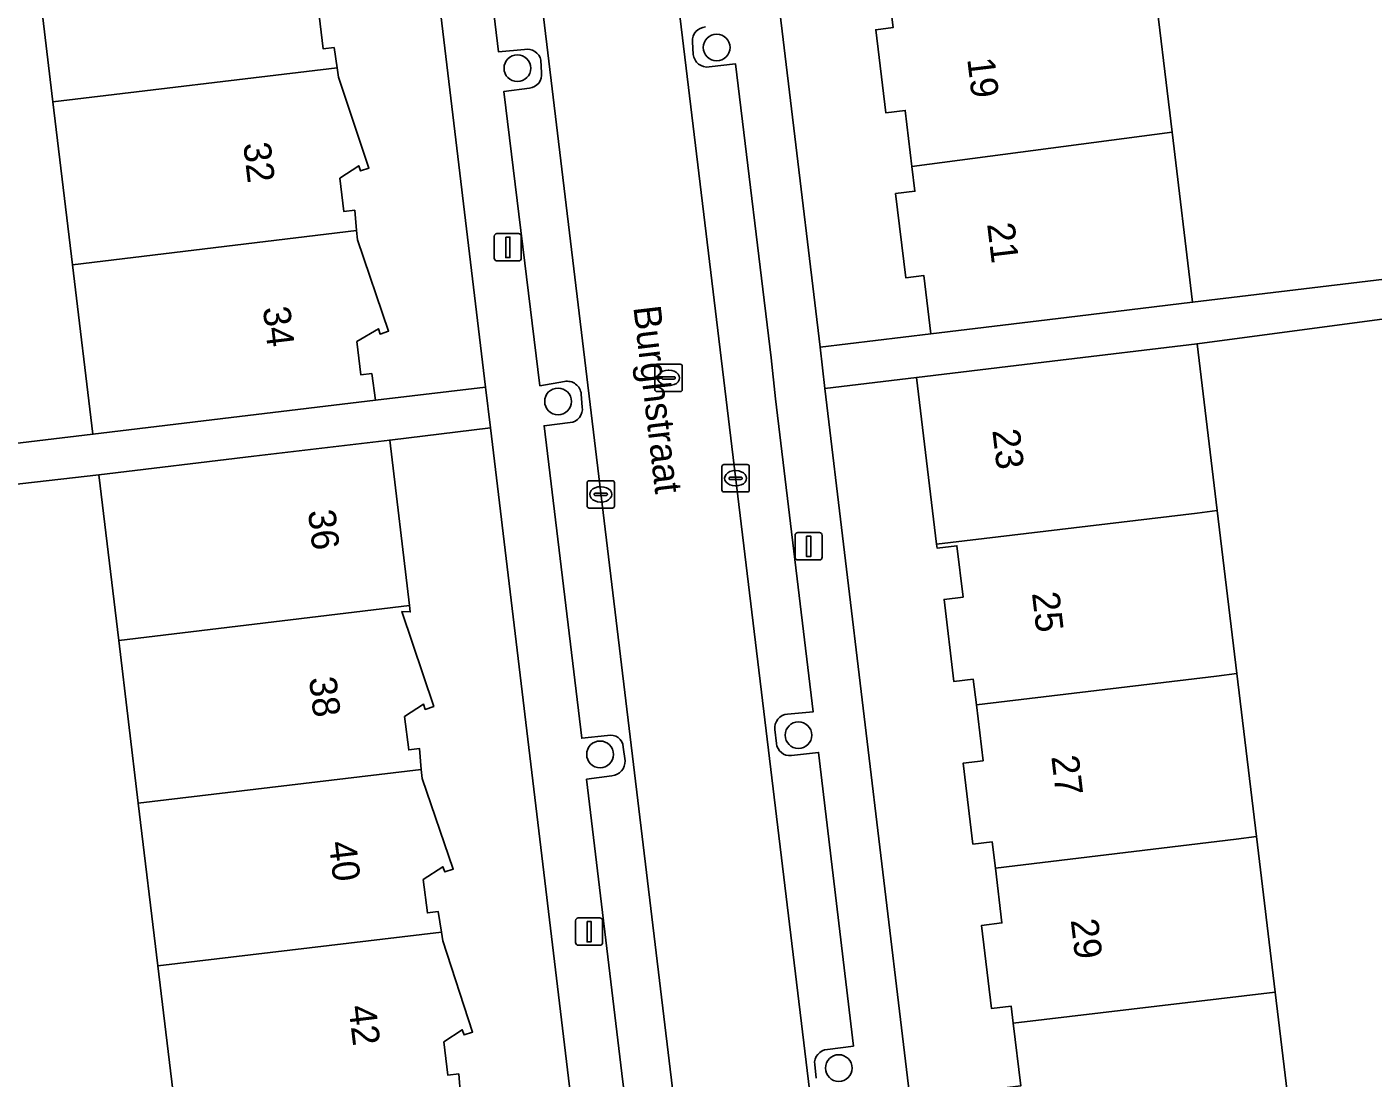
# Model space of a CAD drawing. Extents: x 162073 to 163043, y 381818 to 382561.
# Drawn here: x 162329.85 to 162379.08, y 382356.34 to 382394.8 of the extents above; entities that cross this region are included whole.
import ezdxf

# ---------------------------------------------------------------- set-up
doc = ezdxf.new("R2010")
doc.units = 0
for name, color, linetype in [('IMGEO_Boom', 7, 'Continuous'), ('IMGEO_Erf', 7, 'Continuous'), ('IMGEO_Kolk', 7, 'Continuous'), ('IMGEO_Lichtmast', 7, 'Continuous'), ('IMGEO_Openbare_ruimte_label', 7, 'Continuous'), ('IMGEO_Pand', 7, 'Continuous'), ('IMGEO_Pand_nummerreeks', 7, 'Continuous'), ('IMGEO_Parkeervlak_open', 7, 'Continuous'), ('IMGEO_Rijbaan_lokaal_open', 7, 'Continuous'), ('IMGEO_Rioolput', 7, 'Continuous'), ('IMGEO_Voetpad_open', 7, 'Continuous')]:
    doc.layers.add(name, color=color, linetype=linetype)

msp = doc.modelspace()

# ---------------------------------------------------------------- linework, layer by layer
at = {"layer": 'IMGEO_Boom'}
for centre in [(162355.075, 382394.047), (162347.787, 382393.29), (162349.275, 382381.097), (162358.066, 382368.887), (162350.81, 382368.183), (162359.541, 382356.705)]:
    msp.add_circle(centre, 0.489, dxfattribs=at)
at = {"layer": 'IMGEO_Erf'}
for points in [[(162340.533, 382395.217), (162340.687, 382393.996), (162341.083, 382394.046), (162341.196, 382393.307), (162341.25, 382392.957), (162342.359, 382389.638), (162342.047, 382389.532), (162341.983, 382389.722), (162341.288, 382389.264), (162341.442, 382388.043), (162341.838, 382388.093), (162341.906, 382387.349), (162341.936, 382387.014), (162343.079, 382383.67), (162342.767, 382383.564), (162342.703, 382383.754), (162341.91, 382383.286), (162342.064, 382382.065), (162342.46, 382382.115), (162342.594, 382381.14), (162346.622, 382381.623), (162341.57, 382423.721)], [(162380.508, 382422.467), (162368.133, 382420.828), (162368.856, 382414.821), (162369.573, 382408.863), (162370.294, 382402.873), (162371.012, 382396.909), (162371.73, 382390.948), (162372.479, 382384.726), (162384.991, 382386.231)], [(162354.525, 382419.192), (162358.854, 382383.086), (162362.909, 382383.574), (162362.653, 382385.702), (162361.987, 382385.622), (162361.616, 382388.704), (162362.325, 382388.79), (162362.217, 382389.69), (162361.969, 382391.744), (162361.257, 382391.659), (162360.891, 382394.7), (162361.529, 382394.777), (162361.425, 382395.644)], [(162322.376, 382397.087), (162322.751, 382393.956), (162319.608, 382393.58), (162319.954, 382390.691), (162316.843, 382390.318), (162317.174, 382387.547), (162323.429, 382388.297), (162323.803, 382385.172), (162324.18, 382382.031), (162317.924, 382381.282), (162318.302, 382378.226), (162332.264, 382379.898), (162331.518, 382386.1), (162330.802, 382392.056), (162330.086, 382398.014)], [(162366.197, 382356.05), (162365.921, 382358.343), (162365.845, 382358.97), (162365.128, 382358.883), (162364.762, 382361.925), (162365.508, 382362.015), (162365.266, 382364.02), (162365.15, 382364.985), (162364.449, 382364.901), (162364.093, 382367.862), (162364.82, 382367.95), (162364.574, 382369.991), (162364.461, 382370.934), (162363.754, 382370.849), (162363.392, 382373.852), (162364.086, 382373.936), (162363.86, 382375.817), (162363.135, 382375.73), (162363.118, 382375.869), (162362.383, 382381.974), (162359.035, 382381.573), (162363.351, 382345.572)], [(162352.611, 382331.718), (162346.801, 382380.128), (162343.117, 382379.686), (162343.842, 382373.636), (162343.871, 382373.394), (162343.563, 382373.413), (162344.73, 382369.936), (162344.418, 382369.83), (162344.354, 382370.02), (162343.66, 382369.567), (162343.814, 382368.346), (162344.21, 382368.396), (162344.274, 382367.628), (162344.301, 382367.305), (162345.442, 382363.988), (162345.13, 382363.882), (162345.066, 382364.072), (162344.344, 382363.604), (162344.498, 382362.383), (162344.894, 382362.433), (162345.015, 382361.675), (162345.064, 382361.364), (162346.148, 382358.025), (162345.836, 382357.919), (162345.772, 382358.109), (162345.093, 382357.663), (162345.247, 382356.442), (162345.643, 382356.492), (162345.707, 382355.714)], [(162322.806, 382340.606), (162336.821, 382342.32), (162336.074, 382348.528), (162335.358, 382354.485), (162334.641, 382360.446), (162333.924, 382366.399), (162333.208, 382372.356), (162332.48, 382378.406), (162318.467, 382376.813)]]:
    msp.add_lwpolyline(points, dxfattribs=at)
msp.add_lwpolyline([(162384.41, 382366.517), (162383.934, 382370.356), (162386.919, 382370.726), (162386.408, 382374.854), (162383.423, 382374.485), (162382.936, 382378.418), (162382.462, 382382.245), (162385.447, 382382.615), (162385.162, 382384.88), (162372.644, 382383.209), (162373.378, 382377.111), (162374.096, 382371.146), (162374.814, 382365.179), (162375.501, 382359.479), (162376.232, 382353.403), (162376.977, 382347.214), (162389.626, 382348.862), (162389.489, 382349.759), (162386.755, 382349.421), (162386.118, 382354.575), (162385.66, 382358.273), (162388.394, 382358.611), (162387.88, 382362.965), (162384.895, 382362.596)], close=True, dxfattribs=at)
at = {"layer": 'IMGEO_Kolk'}
for p, q in [((162355.267, 382377.86), (162355.267, 382378.712)), ((162355.342, 382378.786), (162356.194, 382378.786)), ((162356.268, 382378.712), (162356.268, 382377.86)), ((162350.412, 382378.197), (162351.264, 382378.197)), ((162355.526, 382378.28), (162355.526, 382378.292)), ((162355.964, 382378.243), (162355.566, 382378.243)), ((162355.569, 382378.329), (162355.967, 382378.329)), ((162355.755, 382378.566), (162355.78, 382378.566)), ((162356.01, 382378.292), (162356.01, 382378.28)), ((162350.337, 382377.271), (162350.337, 382378.123)), ((162350.596, 382377.691), (162350.596, 382377.703)), ((162350.639, 382377.74), (162351.037, 382377.74)), ((162350.825, 382377.977), (162350.85, 382377.977)), ((162351.08, 382377.703), (162351.08, 382377.691)), ((162351.338, 382378.123), (162351.338, 382377.271)), ((162356.194, 382377.786), (162355.342, 382377.786)), ((162355.778, 382378.006), (162355.753, 382378.006)), ((162351.264, 382377.197), (162350.412, 382377.197)), ((162351.034, 382377.654), (162350.636, 382377.654)), ((162350.848, 382377.417), (162350.823, 382377.417))]:
    msp.add_line(p, q, dxfattribs=at)
for points in [[(162355.267, 382377.86), (162355.267, 382378.712)], [(162355.342, 382378.786), (162356.194, 382378.786)], [(162356.268, 382378.712), (162356.268, 382377.86)], [(162350.412, 382378.197), (162351.264, 382378.197)], [(162350.337, 382377.271), (162350.337, 382378.123)], [(162351.338, 382378.123), (162351.338, 382377.271)], [(162356.194, 382377.786), (162355.342, 382377.786)], [(162351.264, 382377.197), (162350.412, 382377.197)]]:
    msp.add_lwpolyline(points, dxfattribs=at)
for centre, radius, start, end in [((162355.344, 382378.71), 0.0765, 91.552, 178.448), ((162355.344, 382378.71), 0.0765, 91.552, 178.448), ((162356.192, 382378.71), 0.0765, 1.552, 88.448), ((162356.192, 382378.71), 0.0765, 1.552, 88.448), ((162350.414, 382378.121), 0.0765, 91.552, 178.448), ((162350.414, 382378.121), 0.0765, 91.552, 178.448), ((162351.262, 382378.121), 0.0765, 1.552, 88.448), ((162351.262, 382378.121), 0.0765, 1.552, 88.448), ((162355.566, 382378.289), 0.0403, 85.8775, 175.7526), ((162355.563, 382378.279), 0.0366, 178.938, 274.7102), ((162355.967, 382378.286), 0.043, 264.8664, 352.4533), ((162355.971, 382378.291), 0.0386, 1.7309, 96.639), ((162350.636, 382377.7), 0.0403, 85.8775, 175.7526), ((162350.633, 382377.69), 0.0366, 178.938, 274.7102), ((162351.037, 382377.697), 0.043, 264.8664, 352.4533), ((162351.041, 382377.702), 0.0386, 1.7309, 96.639), ((162355.344, 382377.862), 0.0765, 181.552, 268.448), ((162355.344, 382377.862), 0.0765, 181.552, 268.448), ((162356.192, 382377.862), 0.0765, 271.552, 358.448), ((162356.192, 382377.862), 0.0765, 271.552, 358.448), ((162350.414, 382377.273), 0.0765, 181.552, 268.448), ((162350.414, 382377.273), 0.0765, 181.552, 268.448), ((162351.262, 382377.273), 0.0765, 271.552, 358.448), ((162351.262, 382377.273), 0.0765, 271.552, 358.448)]:
    msp.add_arc(centre, radius, start, end, dxfattribs=at)
for centre, major_axis, ratio, start_param, end_param in [((162355.754, 382378.286), (-0.387, 0.002), 0.722429, 4.712389, 7.853982), ((162355.779, 382378.286), (-0.39, 0.002), 0.717154, 1.570796, 4.712389), ((162350.824, 382377.697), (-0.387, 0.002), 0.722429, 4.712389, 7.853982), ((162350.849, 382377.697), (-0.39, 0.002), 0.717154, 1.570796, 4.712389)]:
    msp.add_ellipse(centre, major_axis=major_axis, ratio=ratio, start_param=start_param, end_param=end_param, dxfattribs=at)
at = {"layer": 'IMGEO_Lichtmast'}
for p, q in [((162346.941, 382386.338), (162346.941, 382387.138)), ((162346.941, 382387.138), (162346.941, 382386.338)), ((162347.041, 382387.238), (162347.831, 382387.238)), ((162347.831, 382387.238), (162347.041, 382387.238)), ((162347.931, 382387.138), (162347.931, 382386.338)), ((162347.931, 382386.338), (162347.931, 382387.138)), ((162347.831, 382386.238), (162347.041, 382386.238)), ((162347.041, 382386.238), (162347.831, 382386.238)), ((162357.943, 382375.398), (162357.943, 382376.198)), ((162357.943, 382376.198), (162357.943, 382375.398)), ((162358.043, 382376.298), (162358.833, 382376.298)), ((162358.833, 382376.298), (162358.043, 382376.298)), ((162358.933, 382376.198), (162358.933, 382375.398)), ((162358.933, 382375.398), (162358.933, 382376.198)), ((162358.833, 382375.298), (162358.043, 382375.298)), ((162358.043, 382375.298), (162358.833, 382375.298)), ((162349.914, 382361.298), (162349.914, 382362.098)), ((162349.914, 382362.098), (162349.914, 382361.298)), ((162350.014, 382362.198), (162350.804, 382362.198)), ((162350.804, 382362.198), (162350.014, 382362.198)), ((162350.904, 382362.098), (162350.904, 382361.298)), ((162350.904, 382361.298), (162350.904, 382362.098)), ((162350.804, 382361.198), (162350.014, 382361.198)), ((162350.014, 382361.198), (162350.804, 382361.198))]:
    msp.add_line(p, q, dxfattribs=at)
for points in [[(162347.361, 382387.113), (162347.511, 382387.113), (162347.511, 382386.363), (162347.361, 382386.363), (162347.361, 382387.113)], [(162358.363, 382376.173), (162358.513, 382376.173), (162358.513, 382375.423), (162358.363, 382375.423), (162358.363, 382376.173)], [(162350.334, 382362.073), (162350.484, 382362.073), (162350.484, 382361.323), (162350.334, 382361.323), (162350.334, 382362.073)]]:
    msp.add_lwpolyline(points, dxfattribs=at)
for centre, start, end in [((162347.041, 382387.138), 90, 180), ((162347.041, 382387.138), 90, 180), ((162347.831, 382387.138), 0, 90), ((162347.831, 382387.138), 360, 90), ((162347.041, 382386.338), 180, 270), ((162347.041, 382386.338), 180, 270), ((162347.831, 382386.338), 270, 0), ((162347.831, 382386.338), 270, 0), ((162358.043, 382376.198), 90, 180), ((162358.043, 382376.198), 90, 180), ((162358.833, 382376.198), 0, 90), ((162358.833, 382376.198), 360, 90), ((162358.043, 382375.398), 180, 270), ((162358.043, 382375.398), 180, 270), ((162358.833, 382375.398), 270, 0), ((162358.833, 382375.398), 270, 0), ((162350.014, 382362.098), 90, 180), ((162350.014, 382362.098), 90, 180), ((162350.804, 382362.098), 0, 90), ((162350.804, 382362.098), 360, 90), ((162350.014, 382361.298), 180, 270), ((162350.014, 382361.298), 180, 270), ((162350.804, 382361.298), 270, 0), ((162350.804, 382361.298), 270, 0)]:
    msp.add_arc(centre, 0.1, start, end, dxfattribs=at)
at = {"layer": 'IMGEO_Pand'}
for points in [[(162330.802, 382392.056), (162341.196, 382393.307), (162341.083, 382394.046), (162340.687, 382393.996), (162340.533, 382395.217), (162341.268, 382395.664), (162341.332, 382395.474), (162341.644, 382395.58), (162340.521, 382398.909), (162340.482, 382399.264), (162330.086, 382398.014)], [(162371.012, 382396.909), (162361.425, 382395.644), (162361.529, 382394.777), (162360.891, 382394.7), (162361.257, 382391.659), (162361.969, 382391.744), (162362.217, 382389.69), (162371.73, 382390.948)], [(162330.802, 382392.056), (162331.518, 382386.1), (162341.906, 382387.349), (162341.838, 382388.093), (162341.442, 382388.043), (162341.288, 382389.264), (162341.983, 382389.722), (162342.047, 382389.532), (162342.359, 382389.638), (162341.25, 382392.957), (162341.196, 382393.307)], [(162371.73, 382390.948), (162362.217, 382389.69), (162362.325, 382388.79), (162361.616, 382388.704), (162361.987, 382385.622), (162362.653, 382385.702), (162362.909, 382383.574), (162367.874, 382384.172), (162372.479, 382384.726)], [(162331.518, 382386.1), (162332.264, 382379.898), (162337.63, 382380.543), (162342.594, 382381.14), (162342.46, 382382.115), (162342.064, 382382.065), (162341.91, 382383.286), (162342.703, 382383.754), (162342.767, 382383.564), (162343.079, 382383.67), (162341.936, 382387.014), (162341.906, 382387.349)], [(162373.378, 382377.111), (162372.644, 382383.209), (162367.348, 382382.572), (162362.383, 382381.974), (162363.118, 382375.869), (162372.652, 382377.012)], [(162333.208, 382372.356), (162343.842, 382373.636), (162343.117, 382379.686), (162338.153, 382379.089), (162332.48, 382378.406)], [(162373.378, 382377.111), (162372.652, 382377.012), (162363.118, 382375.869), (162363.135, 382375.73), (162363.86, 382375.817), (162364.086, 382373.936), (162363.392, 382373.852), (162363.754, 382370.849), (162364.461, 382370.934), (162364.574, 382369.991), (162373.36, 382371.044), (162374.096, 382371.146)], [(162333.208, 382372.356), (162333.924, 382366.399), (162344.274, 382367.628), (162344.21, 382368.396), (162343.814, 382368.346), (162343.66, 382369.567), (162344.354, 382370.02), (162344.418, 382369.83), (162344.73, 382369.936), (162343.563, 382373.413), (162343.871, 382373.394), (162343.842, 382373.636)], [(162364.574, 382369.991), (162364.82, 382367.95), (162364.093, 382367.862), (162364.449, 382364.901), (162365.15, 382364.985), (162365.266, 382364.02), (162374.068, 382365.075), (162374.814, 382365.179), (162374.096, 382371.146), (162373.36, 382371.044)], [(162333.924, 382366.399), (162334.641, 382360.446), (162345.015, 382361.675), (162344.894, 382362.433), (162344.498, 382362.383), (162344.344, 382363.604), (162345.066, 382364.072), (162345.13, 382363.882), (162345.442, 382363.988), (162344.301, 382367.305), (162344.274, 382367.628)], [(162375.501, 382359.479), (162374.814, 382365.179), (162374.068, 382365.075), (162365.266, 382364.02), (162365.508, 382362.015), (162364.762, 382361.925), (162365.128, 382358.883), (162365.845, 382358.97), (162365.921, 382358.343)], [(162334.641, 382360.446), (162335.358, 382354.485), (162345.707, 382355.714), (162345.643, 382356.492), (162345.247, 382356.442), (162345.093, 382357.663), (162345.772, 382358.109), (162345.836, 382357.919), (162346.148, 382358.025), (162345.064, 382361.364), (162345.015, 382361.675)], [(162365.921, 382358.343), (162366.197, 382356.05), (162365.504, 382355.966), (162365.871, 382352.922), (162366.581, 382353.008), (162366.67, 382352.269), (162376.232, 382353.403), (162375.501, 382359.479)]]:
    msp.add_lwpolyline(points, close=True, dxfattribs=at)
at = {"layer": 'IMGEO_Parkeervlak_open'}
for points in [[(162348.044, 382442.765), (162351.073, 382417.25), (162359.505, 382347.328), (162359.881, 382344.208), (162361.255, 382332.813), (162367.454, 382281.495)], [(162362.475, 382280.956), (162354.936, 382343.632), (162354.563, 382346.738), (162345.763, 382419.899)], [(162344.332, 382417.028), (162345.619, 382406.129), (162345.806, 382404.619), (162347.096, 382393.892), (162348.046, 382393.978)], [(162354.221, 382393.789), (162354.186, 382394.258)], [(162348.65, 382393.588), (162348.669, 382393.118)], [(162357.664, 382369.657), (162358.605, 382369.743), (162357.222, 382381.191), (162357.065, 382382.688), (162355.765, 382393.445), (162354.803, 382393.336)], [(162348.23, 382392.563), (162347.293, 382392.441), (162348.609, 382381.669), (162349.508, 382381.826)], [(162350.123, 382381.368), (162350.161, 382380.886)], [(162349.713, 382380.321), (162348.761, 382380.21), (162350.139, 382368.772), (162351.082, 382368.872)], [(162357.259, 382368.582), (162357.2, 382369.094)], [(162351.657, 382368.45), (162351.728, 382367.948)], [(162359.124, 382357.384), (162360.076, 382357.511), (162358.8, 382368.258), (162357.807, 382368.138)], [(162351.246, 382367.399), (162350.317, 382367.276), (162351.603, 382356.501), (162351.785, 382355.011), (162353.073, 382344.222), (162354.005, 382344.354)], [(162358.718, 382356.339), (162358.659, 382356.832)]]:
    msp.add_lwpolyline(points, dxfattribs=at)
for centre, radius, start, end in [((162354.7, 382394.287), 0.515, 93.78, 183.2681), ((162348.142, 382393.464), 0.523, 13.7318, 100.5679), ((162354.731, 382393.844), 0.513, 186.1324, 278.0768), ((162348.178, 382393.055), 0.495, 276.0493, 7.2633), ((162349.607, 382381.318), 0.518, 5.5744, 101.0744), ((162349.658, 382380.825), 0.507, 276.2587, 6.918), ((162357.712, 382369.145), 0.515, 95.3551, 185.6572), ((162351.201, 382368.431), 0.457, 2.4086, 105.0406), ((162357.757, 382368.637), 0.501, 186.2586, 275.7113), ((162351.199, 382367.926), 0.529, 275.0569, 2.3795), ((162359.153, 382356.887), 0.497, 93.3867, 186.3923)]:
    msp.add_arc(centre, radius, start, end, dxfattribs=at)
at = {"layer": 'IMGEO_Rijbaan_lokaal_open'}
msp.add_lwpolyline([(162351.073, 382417.25), (162348.044, 382442.765), (162343.079, 382442.137), (162343.442, 382439.175), (162343.465, 382438.988), (162344.493, 382430.544), (162344.514, 382430.375), (162344.521, 382430.302), (162344.575, 382429.775), (162345.223, 382424.582), (162345.763, 382419.899), (162354.563, 382346.738), (162359.505, 382347.328)], close=True, dxfattribs=at)
at = {"layer": 'IMGEO_Rioolput'}
for p, q in [((162352.816, 382381.532), (162352.816, 382382.384)), ((162352.891, 382382.458), (162353.743, 382382.458)), ((162353.304, 382382.238), (162353.329, 382382.238)), ((162353.817, 382382.384), (162353.817, 382381.532)), ((162353.075, 382381.952), (162353.075, 382381.964)), ((162353.513, 382381.915), (162353.115, 382381.915)), ((162353.118, 382382.001), (162353.516, 382382.001)), ((162353.327, 382381.678), (162353.302, 382381.678)), ((162353.559, 382381.964), (162353.559, 382381.952)), ((162353.743, 382381.458), (162352.891, 382381.458))]:
    msp.add_line(p, q, dxfattribs=at)
for points in [[(162352.816, 382381.532), (162352.816, 382382.384)], [(162352.891, 382382.458), (162353.743, 382382.458)], [(162353.817, 382382.384), (162353.817, 382381.532)], [(162353.743, 382381.458), (162352.891, 382381.458)]]:
    msp.add_lwpolyline(points, dxfattribs=at)
for centre, radius, start, end in [((162352.893, 382382.382), 0.0765, 91.552, 178.448), ((162352.893, 382382.382), 0.0765, 91.552, 178.448), ((162353.741, 382382.382), 0.0765, 1.552, 88.448), ((162353.741, 382382.382), 0.0765, 1.552, 88.448), ((162353.115, 382381.961), 0.0403, 85.8775, 175.7526), ((162353.112, 382381.951), 0.0366, 178.938, 274.7102), ((162353.516, 382381.958), 0.043, 264.8664, 352.4533), ((162353.52, 382381.963), 0.0386, 1.7309, 96.639), ((162352.893, 382381.534), 0.0765, 181.552, 268.448), ((162352.893, 382381.534), 0.0765, 181.552, 268.448), ((162353.741, 382381.534), 0.0765, 271.552, 358.448), ((162353.741, 382381.534), 0.0765, 271.552, 358.448)]:
    msp.add_arc(centre, radius, start, end, dxfattribs=at)
for centre, major_axis, ratio, start_param, end_param in [((162353.303, 382381.958), (-0.387, 0.002), 0.722429, 4.712389, 7.853982), ((162353.328, 382381.958), (-0.39, 0.002), 0.717154, 1.570796, 4.712389)]:
    msp.add_ellipse(centre, major_axis=major_axis, ratio=ratio, start_param=start_param, end_param=end_param, dxfattribs=at)
at = {"layer": 'IMGEO_Voetpad_open'}
for points in [[(162337.917, 382450.535), (162340.263, 382437.31), (162340.998, 382430.969), (162340.705, 382430.935), (162340.861, 382429.63), (162341.57, 382423.721), (162346.622, 382381.623), (162346.801, 382380.128), (162352.611, 382331.718), (162359.231, 382276.781), (162362.933, 382277.183), (162362.475, 382280.956)], [(162368.764, 382300.425), (162368.571, 382302.036), (162363.534, 382344.049), (162363.351, 382345.572), (162359.035, 382381.573), (162358.854, 382383.086), (162354.525, 382419.192), (162354.358, 382420.586), (162352.061, 382439.747)], [(162348.046, 382393.978), (162347.096, 382393.892), (162345.806, 382404.619), (162345.619, 382406.129), (162344.332, 382417.028)], [(162354.186, 382394.258), (162354.221, 382393.789)], [(162348.669, 382393.118), (162348.65, 382393.588)], [(162354.803, 382393.336), (162355.765, 382393.445), (162357.065, 382382.688), (162357.222, 382381.191), (162358.605, 382369.743), (162357.664, 382369.657)], [(162347.293, 382392.441), (162348.23, 382392.563)], [(162349.508, 382381.826), (162348.609, 382381.669), (162347.293, 382392.441)], [(162384.991, 382386.231), (162372.479, 382384.726), (162367.874, 382384.172), (162362.909, 382383.574), (162358.854, 382383.086), (162359.035, 382381.573), (162362.383, 382381.974), (162367.348, 382382.572), (162372.644, 382383.209), (162385.162, 382384.88)], [(162350.161, 382380.886), (162350.123, 382381.368)], [(162351.082, 382368.872), (162350.139, 382368.772), (162348.761, 382380.21), (162349.713, 382380.321)], [(162357.2, 382369.094), (162357.259, 382368.582)], [(162351.728, 382367.948), (162351.657, 382368.45)], [(162357.807, 382368.138), (162358.8, 382368.258), (162360.076, 382357.511), (162359.124, 382357.384)], [(162354.005, 382344.354), (162353.073, 382344.222), (162351.785, 382355.011), (162351.603, 382356.501), (162350.317, 382367.276), (162351.246, 382367.399)], [(162358.659, 382356.832), (162358.718, 382356.339)]]:
    msp.add_lwpolyline(points, dxfattribs=at)
msp.add_lwpolyline([(162338.153, 382379.089), (162343.117, 382379.686), (162346.801, 382380.128), (162346.622, 382381.623), (162342.594, 382381.14), (162337.63, 382380.543), (162332.264, 382379.898), (162318.302, 382378.226), (162318.467, 382376.813), (162332.48, 382378.406)], close=True, dxfattribs=at)
for centre, radius, start, end in [((162354.7, 382394.287), 0.515, 93.78, 183.2681), ((162348.142, 382393.464), 0.523, 13.7318, 100.5679), ((162354.731, 382393.844), 0.513, 186.1324, 278.0768), ((162348.178, 382393.055), 0.495, 276.0493, 7.2633), ((162349.607, 382381.318), 0.518, 5.5744, 101.0744), ((162349.658, 382380.825), 0.507, 276.2587, 6.918), ((162357.712, 382369.145), 0.515, 95.3551, 185.6572), ((162351.201, 382368.431), 0.457, 2.4086, 105.0406), ((162357.757, 382368.637), 0.501, 186.2586, 275.7113), ((162351.199, 382367.926), 0.529, 275.0569, 2.3795), ((162359.153, 382356.887), 0.497, 93.3867, 186.3923)]:
    msp.add_arc(centre, radius, start, end, dxfattribs=at)

# ---------------------------------------------------------------- texts
at = {"layer": 'IMGEO_Openbare_ruimte_label'}
msp.add_text('Burghstraat', height=1, rotation=276.7199, dxfattribs=at).set_placement((162352.026, 382384.551))
at = {"layer": 'IMGEO_Pand_nummerreeks'}
for s, rotation, p in [('19', 276.8596, (162364.236, 382393.63)), ('32', 276.8116, (162337.757, 382390.531)), ('21', 276.8596, (162364.963, 382387.591)), ('34', 276.8116, (162338.474, 382384.524)), ('23', 276.8674, (162365.154, 382380.042)), ('36', 276.8334, (162340.125, 382377.091)), ('25', 276.7619, (162366.603, 382374.083)), ('38', 276.8578, (162340.163, 382370.975)), ('27', 276.7619, (162367.312, 382368.104)), ('40', 276.8578, (162340.886, 382364.964)), ('29', 276.7619, (162368.021, 382362.125)), ('42', 276.8578, (162341.608, 382358.96))]:
    msp.add_text(s, height=1, rotation=rotation, dxfattribs=at).set_placement(p)

doc.saveas('drawing.dxf')
